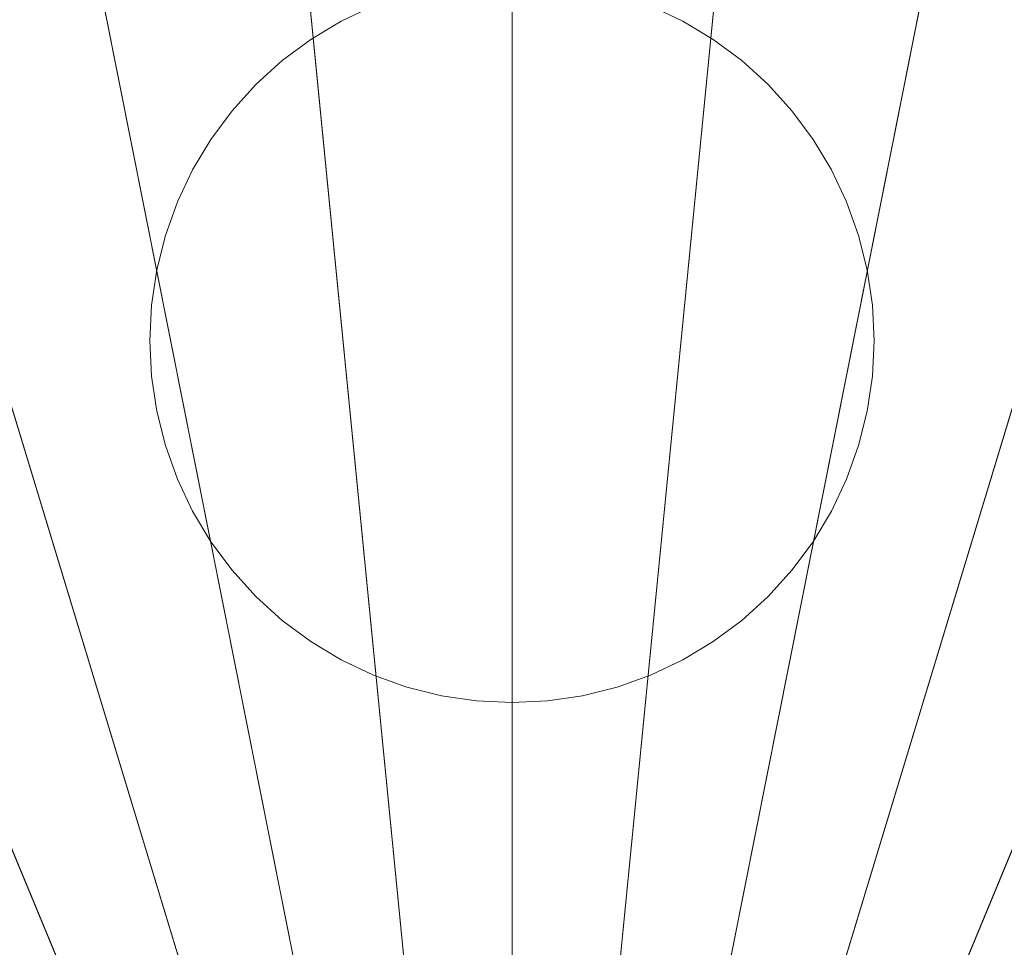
# Model space of a CAD drawing. Header units: millimetres. Extents: x 2270 to 2550, y -29847 to -29567.
# Tile 310 of 591: x 2382 to 2438, y -29645 to -29594. Entities that reach past the tile are written whole.
import ezdxf

# ---------------------------------------------------------------- set-up
doc = ezdxf.new("R2010")
doc.units = ezdxf.units.MM
doc.header["$LTSCALE"] = 25.4
doc.layers.add('Lighting-LED', color=7, linetype='Continuous', lineweight=5, true_color=0x000000)

msp = doc.modelspace()

# ---------------------------------------------------------------- linework, layer by layer
at = {"layer": 'Lighting-LED', "color": 18, "linetype": 'Continuous', "lineweight": 5, "true_color": 0x000000}
for points in [[(2410, -29707.5, -295.5), (2396.378, -29569.189, -295.5), (2410, -29568.515, -295.5)], [(2410, -29707.5, -295.5), (2410, -29568.515, -295.5), (2423.622, -29569.189, -295.5)], [(2410, -29707.5, -295.5), (2382.886, -29571.189, -295.5), (2396.378, -29569.189, -295.5)], [(2410, -29707.5, -295.5), (2423.622, -29569.189, -295.5), (2437.114, -29571.189, -295.5)], [(2410, -29707.5, -295.5), (2369.655, -29574.502, -295.5), (2382.886, -29571.189, -295.5)], [(2410, -29707.5, -295.5), (2437.114, -29571.189, -295.5), (2450.345, -29574.502, -295.5)], [(2410, -29707.5, -295.5), (2356.815, -29579.099, -295.5), (2369.655, -29574.502, -295.5)], [(2410, -29707.5, -295.5), (2450.345, -29574.502, -295.5), (2463.185, -29579.099, -295.5)], [(2410, -29707.5, -295.5), (2344.484, -29584.928, -295.5), (2356.815, -29579.099, -295.5)], [(2410, -29707.5, -295.5), (2463.185, -29579.099, -295.5), (2475.516, -29584.928, -295.5)], [(2410, -29583.578, -170.5), (2397.854, -29584.179, -170.5), (2410, -29707.5, -170.5)], [(2422.146, -29584.179, -170.5), (2410, -29583.578, -170.5), (2410, -29707.5, -170.5)], [(2397.854, -29584.179, -170.5), (2385.825, -29585.963, -170.5), (2410, -29707.5, -170.5)], [(2434.175, -29585.963, -170.5), (2422.146, -29584.179, -170.5), (2410, -29707.5, -170.5)], [(2410, -29707.5, -295.5), (2332.786, -29591.942, -295.5), (2344.484, -29584.928, -295.5)], [(2410, -29707.5, -295.5), (2475.516, -29584.928, -295.5), (2487.214, -29591.942, -295.5)], [(2385.825, -29585.963, -170.5), (2374.028, -29588.916, -170.5), (2410, -29707.5, -170.5)], [(2445.972, -29588.916, -170.5), (2434.175, -29585.963, -170.5), (2410, -29707.5, -170.5)], [(2374.028, -29588.916, -170.5), (2362.579, -29593.016, -170.5), (2410, -29707.5, -170.5)], [(2457.421, -29593.016, -170.5), (2445.972, -29588.916, -170.5), (2410, -29707.5, -170.5)], [(2410, -29707.5, -295.5), (2321.832, -29600.067, -295.5), (2332.786, -29591.942, -295.5)], [(2410, -29707.5, -295.5), (2487.214, -29591.942, -295.5), (2498.168, -29600.067, -295.5)], [(2402.251, -29592.791, -293.913), (2402.251, -29592.791, -297.088), (2400.454, -29593.641, -297.088), (2400.454, -29593.641, -293.913)], [(2419.546, -29593.641, -293.913), (2419.546, -29593.641, -297.088), (2417.749, -29592.791, -297.088), (2417.749, -29592.791, -293.913)], [(2362.579, -29593.016, -170.5), (2351.585, -29598.213, -170.5), (2410, -29707.5, -170.5)], [(2468.415, -29598.213, -170.5), (2457.421, -29593.016, -170.5), (2410, -29707.5, -170.5)], [(2400.454, -29593.641, -293.913), (2400.454, -29593.641, -297.088), (2398.75, -29594.663, -297.088), (2398.75, -29594.663, -293.913)], [(2421.25, -29594.663, -293.913), (2421.25, -29594.663, -297.088), (2419.546, -29593.641, -297.088), (2419.546, -29593.641, -293.913)], [(2398.75, -29594.663, -293.913), (2398.75, -29594.663, -297.088), (2397.154, -29595.847, -297.088), (2397.154, -29595.847, -293.913)], [(2422.846, -29595.847, -293.913), (2422.846, -29595.847, -297.088), (2421.25, -29594.663, -297.088), (2421.25, -29594.663, -293.913)], [(2397.154, -29595.847, -293.913), (2397.154, -29595.847, -297.088), (2395.681, -29597.181, -297.088), (2395.681, -29597.181, -293.913)], [(2424.319, -29597.181, -293.913), (2424.319, -29597.181, -297.088), (2422.846, -29595.847, -297.088), (2422.846, -29595.847, -293.913)], [(2395.681, -29597.181, -293.913), (2395.681, -29597.181, -297.088), (2394.347, -29598.654, -297.088), (2394.347, -29598.654, -293.913)], [(2425.653, -29598.654, -293.913), (2425.653, -29598.654, -297.088), (2424.319, -29597.181, -297.088), (2424.319, -29597.181, -293.913)], [(2351.585, -29598.213, -170.5), (2341.155, -29604.466, -170.5), (2410, -29707.5, -170.5)], [(2478.845, -29604.466, -170.5), (2468.415, -29598.213, -170.5), (2410, -29707.5, -170.5)], [(2394.347, -29598.654, -293.913), (2394.347, -29598.654, -297.088), (2393.163, -29600.25, -297.088), (2393.163, -29600.25, -293.913)], [(2426.837, -29600.25, -293.913), (2426.837, -29600.25, -297.088), (2425.653, -29598.654, -297.088), (2425.653, -29598.654, -293.913)], [(2410, -29707.5, -295.5), (2311.723, -29609.223, -295.5), (2321.832, -29600.067, -295.5)], [(2410, -29707.5, -295.5), (2498.168, -29600.067, -295.5), (2508.277, -29609.223, -295.5)], [(2393.163, -29600.25, -293.913), (2393.163, -29600.25, -297.088), (2392.141, -29601.954, -297.088), (2392.141, -29601.954, -293.913)], [(2427.859, -29601.954, -293.913), (2427.859, -29601.954, -297.088), (2426.837, -29600.25, -297.088), (2426.837, -29600.25, -293.913)], [(2392.141, -29601.954, -293.913), (2392.141, -29601.954, -297.088), (2391.291, -29603.751, -297.088), (2391.291, -29603.751, -293.913)], [(2428.709, -29603.751, -293.913), (2428.709, -29603.751, -297.088), (2427.859, -29601.954, -297.088), (2427.859, -29601.954, -293.913)], [(2391.291, -29603.751, -293.913), (2391.291, -29603.751, -297.088), (2390.622, -29605.622, -297.088), (2390.622, -29605.622, -293.913)], [(2429.378, -29605.622, -293.913), (2429.378, -29605.622, -297.088), (2428.709, -29603.751, -297.088), (2428.709, -29603.751, -293.913)], [(2341.155, -29604.466, -170.5), (2331.388, -29611.711, -170.5), (2410, -29707.5, -170.5)], [(2488.612, -29611.711, -170.5), (2478.845, -29604.466, -170.5), (2410, -29707.5, -170.5)], [(2390.622, -29605.622, -293.913), (2390.622, -29605.622, -297.088), (2390.139, -29607.549, -297.088), (2390.139, -29607.549, -293.913)], [(2429.861, -29607.549, -293.913), (2429.861, -29607.549, -297.088), (2429.378, -29605.622, -297.088), (2429.378, -29605.622, -293.913)], [(2390.139, -29607.549, -293.913), (2390.139, -29607.549, -297.088), (2389.848, -29609.515, -297.088), (2389.848, -29609.515, -293.913)], [(2430.152, -29609.515, -293.913), (2430.152, -29609.515, -297.088), (2429.861, -29607.549, -297.088), (2429.861, -29607.549, -293.913)], [(2410, -29707.5, -295.5), (2302.567, -29619.332, -295.5), (2311.723, -29609.223, -295.5)], [(2410, -29707.5, -295.5), (2508.277, -29609.223, -295.5), (2517.433, -29619.332, -295.5)], [(2389.848, -29609.515, -293.913), (2389.848, -29609.515, -297.088), (2389.75, -29611.5, -297.088), (2389.75, -29611.5, -293.913)], [(2430.25, -29611.5, -293.913), (2430.25, -29611.5, -297.088), (2430.152, -29609.515, -297.088), (2430.152, -29609.515, -293.913)], [(2331.388, -29611.711, -170.5), (2322.374, -29619.874, -170.5), (2410, -29707.5, -170.5)], [(2389.75, -29611.5, -293.913), (2389.75, -29611.5, -297.088), (2389.848, -29613.485, -297.088), (2389.848, -29613.485, -293.913)], [(2497.626, -29619.874, -170.5), (2488.612, -29611.711, -170.5), (2410, -29707.5, -170.5)], [(2430.152, -29613.485, -293.913), (2430.152, -29613.485, -297.088), (2430.25, -29611.5, -297.088), (2430.25, -29611.5, -293.913)], [(2389.848, -29613.485, -293.913), (2389.848, -29613.485, -297.088), (2390.139, -29615.451, -297.088), (2390.139, -29615.451, -293.913)], [(2429.861, -29615.451, -293.913), (2429.861, -29615.451, -297.088), (2430.152, -29613.485, -297.088), (2430.152, -29613.485, -293.913)], [(2390.139, -29615.451, -293.913), (2390.139, -29615.451, -297.088), (2390.622, -29617.378, -297.088), (2390.622, -29617.378, -293.913)], [(2429.378, -29617.378, -293.913), (2429.378, -29617.378, -297.088), (2429.861, -29615.451, -297.088), (2429.861, -29615.451, -293.913)], [(2390.622, -29617.378, -293.913), (2390.622, -29617.378, -297.088), (2391.291, -29619.249, -297.088), (2391.291, -29619.249, -293.913)], [(2428.709, -29619.249, -293.913), (2428.709, -29619.249, -297.088), (2429.378, -29617.378, -297.088), (2429.378, -29617.378, -293.913)], [(2410, -29707.5, -295.5), (2294.442, -29630.286, -295.5), (2302.567, -29619.332, -295.5)], [(2391.291, -29619.249, -293.913), (2391.291, -29619.249, -297.088), (2392.141, -29621.046, -297.088), (2392.141, -29621.046, -293.913)], [(2410, -29707.5, -295.5), (2517.433, -29619.332, -295.5), (2525.558, -29630.286, -295.5)], [(2427.859, -29621.046, -293.913), (2427.859, -29621.046, -297.088), (2428.709, -29619.249, -297.088), (2428.709, -29619.249, -293.913)], [(2322.374, -29619.874, -170.5), (2314.211, -29628.888, -170.5), (2410, -29707.5, -170.5)], [(2505.789, -29628.888, -170.5), (2497.626, -29619.874, -170.5), (2410, -29707.5, -170.5)], [(2392.141, -29621.046, -293.913), (2392.141, -29621.046, -297.088), (2393.163, -29622.75, -297.088), (2393.163, -29622.75, -293.913)], [(2426.837, -29622.75, -293.913), (2426.837, -29622.75, -297.088), (2427.859, -29621.046, -297.088), (2427.859, -29621.046, -293.913)], [(2393.163, -29622.75, -293.913), (2393.163, -29622.75, -297.088), (2394.347, -29624.346, -297.088), (2394.347, -29624.346, -293.913)], [(2425.653, -29624.346, -293.913), (2425.653, -29624.346, -297.088), (2426.837, -29622.75, -297.088), (2426.837, -29622.75, -293.913)], [(2394.347, -29624.346, -293.913), (2394.347, -29624.346, -297.088), (2395.681, -29625.819, -297.088), (2395.681, -29625.819, -293.913)], [(2424.319, -29625.819, -293.913), (2424.319, -29625.819, -297.088), (2425.653, -29624.346, -297.088), (2425.653, -29624.346, -293.913)], [(2395.681, -29625.819, -293.913), (2395.681, -29625.819, -297.088), (2397.154, -29627.153, -297.088), (2397.154, -29627.153, -293.913)], [(2422.846, -29627.153, -293.913), (2422.846, -29627.153, -297.088), (2424.319, -29625.819, -297.088), (2424.319, -29625.819, -293.913)], [(2397.154, -29627.153, -293.913), (2397.154, -29627.153, -297.088), (2398.75, -29628.337, -297.088), (2398.75, -29628.337, -293.913)], [(2421.25, -29628.337, -293.913), (2421.25, -29628.337, -297.088), (2422.846, -29627.153, -297.088), (2422.846, -29627.153, -293.913)], [(2398.75, -29628.337, -293.913), (2398.75, -29628.337, -297.088), (2400.454, -29629.359, -297.088), (2400.454, -29629.359, -293.913)], [(2419.546, -29629.359, -293.913), (2419.546, -29629.359, -297.088), (2421.25, -29628.337, -297.088), (2421.25, -29628.337, -293.913)], [(2314.211, -29628.888, -170.5), (2306.966, -29638.655, -170.5), (2410, -29707.5, -170.5)], [(2513.034, -29638.655, -170.5), (2505.789, -29628.888, -170.5), (2410, -29707.5, -170.5)], [(2400.454, -29629.359, -293.913), (2400.454, -29629.359, -297.088), (2402.251, -29630.209, -297.088), (2402.251, -29630.209, -293.913)], [(2417.749, -29630.209, -293.913), (2417.749, -29630.209, -297.088), (2419.546, -29629.359, -297.088), (2419.546, -29629.359, -293.913)], [(2410, -29707.5, -295.5), (2287.428, -29641.984, -295.5), (2294.442, -29630.286, -295.5)], [(2402.251, -29630.209, -293.913), (2402.251, -29630.209, -297.088), (2404.122, -29630.878, -297.088), (2404.122, -29630.878, -293.913)], [(2410, -29707.5, -295.5), (2525.558, -29630.286, -295.5), (2532.572, -29641.984, -295.5)], [(2415.878, -29630.878, -293.913), (2415.878, -29630.878, -297.088), (2417.749, -29630.209, -297.088), (2417.749, -29630.209, -293.913)], [(2404.122, -29630.878, -293.913), (2404.122, -29630.878, -297.088), (2406.049, -29631.361, -297.088), (2406.049, -29631.361, -293.913)], [(2413.951, -29631.361, -293.913), (2413.951, -29631.361, -297.088), (2415.878, -29630.878, -297.088), (2415.878, -29630.878, -293.913)], [(2406.049, -29631.361, -293.913), (2406.049, -29631.361, -297.088), (2408.015, -29631.652, -297.088), (2408.015, -29631.652, -293.913)], [(2411.985, -29631.652, -293.913), (2411.985, -29631.652, -297.088), (2413.951, -29631.361, -297.088), (2413.951, -29631.361, -293.913)], [(2408.015, -29631.652, -293.913), (2408.015, -29631.652, -297.088), (2410, -29631.75, -297.088), (2410, -29631.75, -293.913)], [(2410, -29631.75, -293.913), (2410, -29631.75, -297.088), (2411.985, -29631.652, -297.088), (2411.985, -29631.652, -293.913)], [(2306.966, -29638.655, -170.5), (2300.713, -29649.085, -170.5), (2410, -29707.5, -170.5)], [(2519.287, -29649.085, -170.5), (2513.034, -29638.655, -170.5), (2410, -29707.5, -170.5)], [(2410, -29707.5, -295.5), (2281.599, -29654.315, -295.5), (2287.428, -29641.984, -295.5)], [(2410, -29707.5, -295.5), (2532.572, -29641.984, -295.5), (2538.401, -29654.315, -295.5)]]:
    msp.add_3dface(points, dxfattribs=at)
for points, invisible_edges in [([(2397.154, -29595.847, -297.088), (2402.251, -29592.791, -297.088), (2411.985, -29591.348, -297.088), (2397.154, -29595.847, -297.088)], 15), ([(2397.154, -29595.847, -297.088), (2411.985, -29591.348, -297.088), (2422.846, -29595.847, -297.088), (2397.154, -29595.847, -297.088)], 15), ([(2397.154, -29595.847, -293.913), (2402.251, -29592.791, -293.913), (2411.985, -29591.348, -293.913), (2397.154, -29595.847, -293.913)], 15), ([(2397.154, -29595.847, -293.913), (2411.985, -29591.348, -293.913), (2422.846, -29595.847, -293.913), (2397.154, -29595.847, -293.913)], 15), ([(2411.985, -29591.348, -297.088), (2417.749, -29592.791, -297.088), (2422.846, -29595.847, -297.088), (2411.985, -29591.348, -297.088)], 15), ([(2411.985, -29591.348, -293.913), (2417.749, -29592.791, -293.913), (2422.846, -29595.847, -293.913), (2411.985, -29591.348, -293.913)], 15), ([(2397.154, -29595.847, -297.088), (2400.454, -29593.641, -297.088), (2402.251, -29592.791, -297.088), (2397.154, -29595.847, -297.088)], 13), ([(2397.154, -29595.847, -293.913), (2400.454, -29593.641, -293.913), (2402.251, -29592.791, -293.913), (2397.154, -29595.847, -293.913)], 13), ([(2417.749, -29592.791, -297.088), (2419.546, -29593.641, -297.088), (2422.846, -29595.847, -297.088), (2417.749, -29592.791, -297.088)], 14), ([(2417.749, -29592.791, -293.913), (2419.546, -29593.641, -293.913), (2422.846, -29595.847, -293.913), (2417.749, -29592.791, -293.913)], 14), ([(2397.154, -29595.847, -297.088), (2398.75, -29594.663, -297.088), (2400.454, -29593.641, -297.088), (2397.154, -29595.847, -297.088)], 12), ([(2397.154, -29595.847, -293.913), (2398.75, -29594.663, -293.913), (2400.454, -29593.641, -293.913), (2397.154, -29595.847, -293.913)], 12), ([(2419.546, -29593.641, -297.088), (2421.25, -29594.663, -297.088), (2422.846, -29595.847, -297.088), (2419.546, -29593.641, -297.088)], 12), ([(2419.546, -29593.641, -293.913), (2421.25, -29594.663, -293.913), (2422.846, -29595.847, -293.913), (2419.546, -29593.641, -293.913)], 12), ([(2389.848, -29609.515, -297.088), (2391.291, -29603.751, -297.088), (2397.154, -29595.847, -297.088), (2389.848, -29609.515, -297.088)], 15), ([(2392.141, -29621.046, -297.088), (2389.848, -29609.515, -297.088), (2397.154, -29595.847, -297.088), (2392.141, -29621.046, -297.088)], 15), ([(2389.848, -29609.515, -293.913), (2391.291, -29603.751, -293.913), (2397.154, -29595.847, -293.913), (2389.848, -29609.515, -293.913)], 15), ([(2392.141, -29621.046, -293.913), (2389.848, -29609.515, -293.913), (2397.154, -29595.847, -293.913), (2392.141, -29621.046, -293.913)], 15), ([(2391.291, -29603.751, -297.088), (2393.163, -29600.25, -297.088), (2397.154, -29595.847, -297.088), (2391.291, -29603.751, -297.088)], 15), ([(2391.291, -29603.751, -293.913), (2393.163, -29600.25, -293.913), (2397.154, -29595.847, -293.913), (2391.291, -29603.751, -293.913)], 15), ([(2392.141, -29621.046, -297.088), (2397.154, -29595.847, -297.088), (2422.846, -29595.847, -297.088), (2392.141, -29621.046, -297.088)], 15), ([(2422.846, -29595.847, -297.088), (2427.859, -29621.046, -297.088), (2392.141, -29621.046, -297.088), (2422.846, -29595.847, -297.088)], 15), ([(2392.141, -29621.046, -293.913), (2397.154, -29595.847, -293.913), (2422.846, -29595.847, -293.913), (2392.141, -29621.046, -293.913)], 15), ([(2422.846, -29595.847, -293.913), (2427.859, -29621.046, -293.913), (2392.141, -29621.046, -293.913), (2422.846, -29595.847, -293.913)], 15), ([(2393.163, -29600.25, -297.088), (2395.681, -29597.181, -297.088), (2397.154, -29595.847, -297.088), (2393.163, -29600.25, -297.088)], 13), ([(2393.163, -29600.25, -293.913), (2395.681, -29597.181, -293.913), (2397.154, -29595.847, -293.913), (2393.163, -29600.25, -293.913)], 13), ([(2422.846, -29595.847, -297.088), (2424.319, -29597.181, -297.088), (2426.837, -29600.25, -297.088), (2422.846, -29595.847, -297.088)], 14), ([(2422.846, -29595.847, -297.088), (2426.837, -29600.25, -297.088), (2428.709, -29603.751, -297.088), (2422.846, -29595.847, -297.088)], 15), ([(2422.846, -29595.847, -297.088), (2428.709, -29603.751, -297.088), (2430.152, -29609.515, -297.088), (2422.846, -29595.847, -297.088)], 15), ([(2422.846, -29595.847, -297.088), (2430.152, -29609.515, -297.088), (2427.859, -29621.046, -297.088), (2422.846, -29595.847, -297.088)], 15), ([(2422.846, -29595.847, -293.913), (2424.319, -29597.181, -293.913), (2426.837, -29600.25, -293.913), (2422.846, -29595.847, -293.913)], 14), ([(2422.846, -29595.847, -293.913), (2426.837, -29600.25, -293.913), (2428.709, -29603.751, -293.913), (2422.846, -29595.847, -293.913)], 15), ([(2422.846, -29595.847, -293.913), (2428.709, -29603.751, -293.913), (2430.152, -29609.515, -293.913), (2422.846, -29595.847, -293.913)], 15), ([(2422.846, -29595.847, -293.913), (2430.152, -29609.515, -293.913), (2427.859, -29621.046, -293.913), (2422.846, -29595.847, -293.913)], 15), ([(2393.163, -29600.25, -297.088), (2394.347, -29598.654, -297.088), (2395.681, -29597.181, -297.088), (2393.163, -29600.25, -297.088)], 12), ([(2393.163, -29600.25, -293.913), (2394.347, -29598.654, -293.913), (2395.681, -29597.181, -293.913), (2393.163, -29600.25, -293.913)], 12), ([(2424.319, -29597.181, -297.088), (2425.653, -29598.654, -297.088), (2426.837, -29600.25, -297.088), (2424.319, -29597.181, -297.088)], 12), ([(2424.319, -29597.181, -293.913), (2425.653, -29598.654, -293.913), (2426.837, -29600.25, -293.913), (2424.319, -29597.181, -293.913)], 12), ([(2391.291, -29603.751, -297.088), (2392.141, -29601.954, -297.088), (2393.163, -29600.25, -297.088), (2391.291, -29603.751, -297.088)], 12), ([(2391.291, -29603.751, -293.913), (2392.141, -29601.954, -293.913), (2393.163, -29600.25, -293.913), (2391.291, -29603.751, -293.913)], 12), ([(2426.837, -29600.25, -297.088), (2427.859, -29601.954, -297.088), (2428.709, -29603.751, -297.088), (2426.837, -29600.25, -297.088)], 12), ([(2426.837, -29600.25, -293.913), (2427.859, -29601.954, -293.913), (2428.709, -29603.751, -293.913), (2426.837, -29600.25, -293.913)], 12), ([(2389.848, -29609.515, -297.088), (2390.622, -29605.622, -297.088), (2391.291, -29603.751, -297.088), (2389.848, -29609.515, -297.088)], 13), ([(2389.848, -29609.515, -293.913), (2390.622, -29605.622, -293.913), (2391.291, -29603.751, -293.913), (2389.848, -29609.515, -293.913)], 13), ([(2428.709, -29603.751, -297.088), (2429.378, -29605.622, -297.088), (2430.152, -29609.515, -297.088), (2428.709, -29603.751, -297.088)], 14), ([(2428.709, -29603.751, -293.913), (2429.378, -29605.622, -293.913), (2430.152, -29609.515, -293.913), (2428.709, -29603.751, -293.913)], 14), ([(2389.848, -29609.515, -297.088), (2390.139, -29607.549, -297.088), (2390.622, -29605.622, -297.088), (2389.848, -29609.515, -297.088)], 12), ([(2389.848, -29609.515, -293.913), (2390.139, -29607.549, -293.913), (2390.622, -29605.622, -293.913), (2389.848, -29609.515, -293.913)], 12), ([(2429.378, -29605.622, -297.088), (2429.861, -29607.549, -297.088), (2430.152, -29609.515, -297.088), (2429.378, -29605.622, -297.088)], 12), ([(2429.378, -29605.622, -293.913), (2429.861, -29607.549, -293.913), (2430.152, -29609.515, -293.913), (2429.378, -29605.622, -293.913)], 12), ([(2390.622, -29617.378, -297.088), (2389.75, -29611.5, -297.088), (2389.848, -29609.515, -297.088), (2390.622, -29617.378, -297.088)], 13), ([(2390.622, -29617.378, -293.913), (2389.75, -29611.5, -293.913), (2389.848, -29609.515, -293.913), (2390.622, -29617.378, -293.913)], 13), ([(2392.141, -29621.046, -297.088), (2390.622, -29617.378, -297.088), (2389.848, -29609.515, -297.088), (2392.141, -29621.046, -297.088)], 15), ([(2392.141, -29621.046, -293.913), (2390.622, -29617.378, -293.913), (2389.848, -29609.515, -293.913), (2392.141, -29621.046, -293.913)], 15), ([(2430.152, -29609.515, -297.088), (2429.378, -29617.378, -297.088), (2427.859, -29621.046, -297.088), (2430.152, -29609.515, -297.088)], 15), ([(2430.152, -29609.515, -293.913), (2429.378, -29617.378, -293.913), (2427.859, -29621.046, -293.913), (2430.152, -29609.515, -293.913)], 15), ([(2430.152, -29609.515, -297.088), (2430.25, -29611.5, -297.088), (2429.378, -29617.378, -297.088), (2430.152, -29609.515, -297.088)], 14), ([(2430.152, -29609.515, -293.913), (2430.25, -29611.5, -293.913), (2429.378, -29617.378, -293.913), (2430.152, -29609.515, -293.913)], 14), ([(2390.139, -29615.451, -297.088), (2389.848, -29613.485, -297.088), (2389.75, -29611.5, -297.088), (2390.139, -29615.451, -297.088)], 12), ([(2390.622, -29617.378, -297.088), (2390.139, -29615.451, -297.088), (2389.75, -29611.5, -297.088), (2390.622, -29617.378, -297.088)], 14), ([(2390.139, -29615.451, -293.913), (2389.848, -29613.485, -293.913), (2389.75, -29611.5, -293.913), (2390.139, -29615.451, -293.913)], 12), ([(2390.622, -29617.378, -293.913), (2390.139, -29615.451, -293.913), (2389.75, -29611.5, -293.913), (2390.622, -29617.378, -293.913)], 14), ([(2430.25, -29611.5, -297.088), (2429.861, -29615.451, -297.088), (2429.378, -29617.378, -297.088), (2430.25, -29611.5, -297.088)], 13), ([(2430.25, -29611.5, -293.913), (2429.861, -29615.451, -293.913), (2429.378, -29617.378, -293.913), (2430.25, -29611.5, -293.913)], 13), ([(2430.25, -29611.5, -297.088), (2430.152, -29613.485, -297.088), (2429.861, -29615.451, -297.088), (2430.25, -29611.5, -297.088)], 12), ([(2430.25, -29611.5, -293.913), (2430.152, -29613.485, -293.913), (2429.861, -29615.451, -293.913), (2430.25, -29611.5, -293.913)], 12), ([(2392.141, -29621.046, -297.088), (2391.291, -29619.249, -297.088), (2390.622, -29617.378, -297.088), (2392.141, -29621.046, -297.088)], 12), ([(2392.141, -29621.046, -293.913), (2391.291, -29619.249, -293.913), (2390.622, -29617.378, -293.913), (2392.141, -29621.046, -293.913)], 12), ([(2429.378, -29617.378, -297.088), (2428.709, -29619.249, -297.088), (2427.859, -29621.046, -297.088), (2429.378, -29617.378, -297.088)], 12), ([(2429.378, -29617.378, -293.913), (2428.709, -29619.249, -293.913), (2427.859, -29621.046, -293.913), (2429.378, -29617.378, -293.913)], 12), ([(2394.347, -29624.346, -297.088), (2393.163, -29622.75, -297.088), (2392.141, -29621.046, -297.088), (2394.347, -29624.346, -297.088)], 12), ([(2397.154, -29627.153, -297.088), (2394.347, -29624.346, -297.088), (2392.141, -29621.046, -297.088), (2397.154, -29627.153, -297.088)], 15), ([(2408.015, -29631.652, -297.088), (2397.154, -29627.153, -297.088), (2392.141, -29621.046, -297.088), (2408.015, -29631.652, -297.088)], 15), ([(2427.859, -29621.046, -297.088), (2408.015, -29631.652, -297.088), (2392.141, -29621.046, -297.088), (2427.859, -29621.046, -297.088)], 15), ([(2394.347, -29624.346, -293.913), (2393.163, -29622.75, -293.913), (2392.141, -29621.046, -293.913), (2394.347, -29624.346, -293.913)], 12), ([(2397.154, -29627.153, -293.913), (2394.347, -29624.346, -293.913), (2392.141, -29621.046, -293.913), (2397.154, -29627.153, -293.913)], 15), ([(2408.015, -29631.652, -293.913), (2397.154, -29627.153, -293.913), (2392.141, -29621.046, -293.913), (2408.015, -29631.652, -293.913)], 15), ([(2427.859, -29621.046, -293.913), (2408.015, -29631.652, -293.913), (2392.141, -29621.046, -293.913), (2427.859, -29621.046, -293.913)], 15), ([(2427.859, -29621.046, -297.088), (2417.749, -29630.209, -297.088), (2408.015, -29631.652, -297.088), (2427.859, -29621.046, -297.088)], 15), ([(2427.859, -29621.046, -293.913), (2417.749, -29630.209, -293.913), (2408.015, -29631.652, -293.913), (2427.859, -29621.046, -293.913)], 15), ([(2427.859, -29621.046, -297.088), (2422.846, -29627.153, -297.088), (2417.749, -29630.209, -297.088), (2427.859, -29621.046, -297.088)], 15), ([(2427.859, -29621.046, -293.913), (2422.846, -29627.153, -293.913), (2417.749, -29630.209, -293.913), (2427.859, -29621.046, -293.913)], 15), ([(2427.859, -29621.046, -297.088), (2425.653, -29624.346, -297.088), (2422.846, -29627.153, -297.088), (2427.859, -29621.046, -297.088)], 15), ([(2427.859, -29621.046, -293.913), (2425.653, -29624.346, -293.913), (2422.846, -29627.153, -293.913), (2427.859, -29621.046, -293.913)], 15), ([(2427.859, -29621.046, -297.088), (2426.837, -29622.75, -297.088), (2425.653, -29624.346, -297.088), (2427.859, -29621.046, -297.088)], 12), ([(2427.859, -29621.046, -293.913), (2426.837, -29622.75, -293.913), (2425.653, -29624.346, -293.913), (2427.859, -29621.046, -293.913)], 12), ([(2397.154, -29627.153, -297.088), (2395.681, -29625.819, -297.088), (2394.347, -29624.346, -297.088), (2397.154, -29627.153, -297.088)], 12), ([(2397.154, -29627.153, -293.913), (2395.681, -29625.819, -293.913), (2394.347, -29624.346, -293.913), (2397.154, -29627.153, -293.913)], 12), ([(2425.653, -29624.346, -297.088), (2424.319, -29625.819, -297.088), (2422.846, -29627.153, -297.088), (2425.653, -29624.346, -297.088)], 12), ([(2425.653, -29624.346, -293.913), (2424.319, -29625.819, -293.913), (2422.846, -29627.153, -293.913), (2425.653, -29624.346, -293.913)], 12), ([(2400.454, -29629.359, -297.088), (2398.75, -29628.337, -297.088), (2397.154, -29627.153, -297.088), (2400.454, -29629.359, -297.088)], 12), ([(2402.251, -29630.209, -297.088), (2400.454, -29629.359, -297.088), (2397.154, -29627.153, -297.088), (2402.251, -29630.209, -297.088)], 14), ([(2408.015, -29631.652, -297.088), (2402.251, -29630.209, -297.088), (2397.154, -29627.153, -297.088), (2408.015, -29631.652, -297.088)], 15), ([(2400.454, -29629.359, -293.913), (2398.75, -29628.337, -293.913), (2397.154, -29627.153, -293.913), (2400.454, -29629.359, -293.913)], 12), ([(2402.251, -29630.209, -293.913), (2400.454, -29629.359, -293.913), (2397.154, -29627.153, -293.913), (2402.251, -29630.209, -293.913)], 14), ([(2408.015, -29631.652, -293.913), (2402.251, -29630.209, -293.913), (2397.154, -29627.153, -293.913), (2408.015, -29631.652, -293.913)], 15), ([(2422.846, -29627.153, -297.088), (2419.546, -29629.359, -297.088), (2417.749, -29630.209, -297.088), (2422.846, -29627.153, -297.088)], 13), ([(2422.846, -29627.153, -293.913), (2419.546, -29629.359, -293.913), (2417.749, -29630.209, -293.913), (2422.846, -29627.153, -293.913)], 13), ([(2422.846, -29627.153, -297.088), (2421.25, -29628.337, -297.088), (2419.546, -29629.359, -297.088), (2422.846, -29627.153, -297.088)], 12), ([(2422.846, -29627.153, -293.913), (2421.25, -29628.337, -293.913), (2419.546, -29629.359, -293.913), (2422.846, -29627.153, -293.913)], 12), ([(2406.049, -29631.361, -297.088), (2404.122, -29630.878, -297.088), (2402.251, -29630.209, -297.088), (2406.049, -29631.361, -297.088)], 12), ([(2408.015, -29631.652, -297.088), (2406.049, -29631.361, -297.088), (2402.251, -29630.209, -297.088), (2408.015, -29631.652, -297.088)], 14), ([(2406.049, -29631.361, -293.913), (2404.122, -29630.878, -293.913), (2402.251, -29630.209, -293.913), (2406.049, -29631.361, -293.913)], 12), ([(2408.015, -29631.652, -293.913), (2406.049, -29631.361, -293.913), (2402.251, -29630.209, -293.913), (2408.015, -29631.652, -293.913)], 14), ([(2417.749, -29630.209, -297.088), (2411.985, -29631.652, -297.088), (2408.015, -29631.652, -297.088), (2417.749, -29630.209, -297.088)], 15), ([(2417.749, -29630.209, -293.913), (2411.985, -29631.652, -293.913), (2408.015, -29631.652, -293.913), (2417.749, -29630.209, -293.913)], 15), ([(2417.749, -29630.209, -297.088), (2413.951, -29631.361, -297.088), (2411.985, -29631.652, -297.088), (2417.749, -29630.209, -297.088)], 13), ([(2417.749, -29630.209, -293.913), (2413.951, -29631.361, -293.913), (2411.985, -29631.652, -293.913), (2417.749, -29630.209, -293.913)], 13), ([(2417.749, -29630.209, -297.088), (2415.878, -29630.878, -297.088), (2413.951, -29631.361, -297.088), (2417.749, -29630.209, -297.088)], 12), ([(2417.749, -29630.209, -293.913), (2415.878, -29630.878, -293.913), (2413.951, -29631.361, -293.913), (2417.749, -29630.209, -293.913)], 12), ([(2411.985, -29631.652, -297.088), (2410, -29631.75, -297.088), (2408.015, -29631.652, -297.088), (2411.985, -29631.652, -297.088)], 12), ([(2411.985, -29631.652, -293.913), (2410, -29631.75, -293.913), (2408.015, -29631.652, -293.913), (2411.985, -29631.652, -293.913)], 12)]:
    msp.add_3dface(points, dxfattribs=dict(at, invisible_edges=invisible_edges))

doc.saveas('drawing.dxf')
